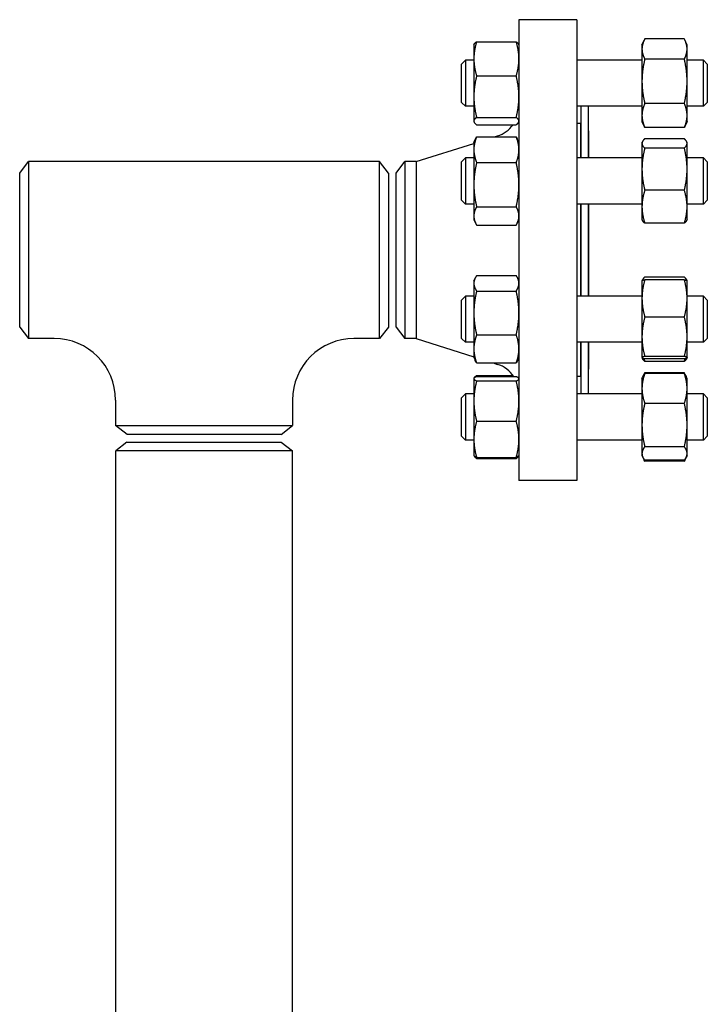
# Model space of a CAD drawing. Header units: inches. Extents: x 18 to 846, y -44 to 561.
# Tile 458 of 637: x 433 to 445, y 326 to 342. Entities that reach past the tile are written whole.
import ezdxf

# ---------------------------------------------------------------- set-up
doc = ezdxf.new("R2010")
doc.units = ezdxf.units.IN
doc.header["$LTSCALE"] = 24
doc.header["$MEASUREMENT"] = 0
doc.layers.add('Visible (ANSI)', color=7, linetype='Continuous', lineweight=30)

msp = doc.modelspace()

# ---------------------------------------------------------------- linework, layer by layer
at = {"layer": 'Visible (ANSI)'}
for p, q in [((441.55343, 342.3315), (441.55343, 334.8315)), ((442.49343, 342.3315), (441.55343, 342.3315)), ((442.49343, 342.3315), (442.49343, 334.8315)), ((443.55543, 341.92271), (443.59148, 342.00002)), ((444.24434, 342.0185), (443.60052, 342.0185)), ((444.28943, 341.92271), (444.25338, 342.00002)), ((440.81943, 341.92271), (440.82341, 341.93125)), ((440.81943, 341.92271), (440.81943, 341.69456)), ((440.86452, 341.97333), (441.50834, 341.97333)), ((441.55343, 341.92271), (441.54945, 341.93125)), ((443.55543, 341.92271), (443.55543, 341.8539)), ((443.55543, 341.8539), (443.55543, 341.32892)), ((444.28943, 341.8539), (444.28943, 341.92271)), ((444.28943, 341.32892), (444.28943, 341.8539)), ((440.61843, 341.61021), (440.68093, 341.67271)), ((440.68093, 341.67271), (440.68093, 340.92271)), ((440.81943, 341.67271), (440.68093, 341.67271)), ((440.81943, 341.69456), (440.81943, 341.07798)), ((443.55543, 341.67271), (442.49343, 341.67271)), ((444.24434, 341.68931), (443.60052, 341.68931)), ((444.55593, 341.67271), (444.28943, 341.67271)), ((444.55593, 340.92271), (444.55593, 341.67271)), ((444.61843, 341.61021), (444.55593, 341.67271)), ((440.61843, 340.98521), (440.61843, 341.61021)), ((444.61843, 341.61021), (444.61843, 340.98521)), ((440.86452, 341.41579), (441.50834, 341.41579)), ((443.55543, 341.32892), (443.55543, 340.77272)), ((444.28943, 340.77272), (444.28943, 341.32892)), ((440.81943, 341.07798), (440.81943, 340.68113)), ((440.61843, 340.98521), (440.68093, 340.92271)), ((440.81943, 340.92271), (440.68093, 340.92271)), ((443.55543, 340.92271), (442.49343, 340.92271)), ((442.55843, 340.92271), (442.55843, 340.08159)), ((442.67843, 340.92271), (442.67843, 340.08159)), ((444.24434, 340.96852), (443.60052, 340.96852)), ((444.55593, 340.92271), (444.28943, 340.92271)), ((444.61843, 340.98521), (444.55593, 340.92271)), ((440.86452, 340.74017), (441.50834, 340.74017)), ((443.55543, 340.77272), (443.55543, 340.67271)), ((444.28943, 340.67271), (444.28943, 340.77272)), ((440.81943, 340.68113), (440.81943, 340.67271)), ((440.81943, 340.67271), (440.82341, 340.66417)), ((440.86452, 340.62209), (441.50834, 340.62209)), ((441.55343, 340.67271), (441.54945, 340.66417)), ((442.55343, 340.6415), (442.49343, 340.6415)), ((442.55343, 340.6415), (442.55343, 340.08159)), ((443.55543, 340.67271), (443.59148, 340.59539)), ((444.24434, 340.57692), (443.60052, 340.57692)), ((444.28943, 340.67271), (444.25338, 340.59539)), ((440.81943, 340.33159), (440.84805, 340.39298)), ((440.86452, 340.42486), (441.50834, 340.42486)), ((441.15358, 340.42486), (441.2044, 340.44095)), ((441.55343, 340.33159), (441.5248, 340.39298)), ((442.55843, 340.5215), (442.55343, 340.5215)), ((442.68343, 340.5215), (442.67843, 340.5215)), ((442.68343, 340.5215), (442.68343, 340.08159)), ((444.24434, 340.39349), (443.60052, 340.39349)), ((439.8801, 340.0215), (440.81943, 340.31902)), ((440.81943, 340.33159), (440.81943, 340.21489)), ((443.55543, 340.33159), (443.56209, 340.34588)), ((443.55543, 340.33159), (443.55543, 340.31762)), ((443.55543, 340.31762), (443.55543, 339.8983)), ((444.24434, 340.24175), (443.60052, 340.24175)), ((444.28943, 340.33159), (444.28276, 340.34588)), ((444.28943, 340.31762), (444.28943, 340.33159)), ((444.28943, 339.8983), (444.28943, 340.31762)), ((440.61843, 340.01909), (440.68093, 340.08159)), ((440.68093, 340.08159), (440.68093, 339.33159)), ((440.81943, 340.08159), (440.68093, 340.08159)), ((440.81943, 340.21489), (440.81943, 339.64578)), ((443.55543, 340.08159), (442.49343, 340.08159)), ((444.55593, 340.08159), (444.28943, 340.08159)), ((444.55593, 339.33159), (444.55593, 340.08159)), ((444.61843, 340.01909), (444.55593, 340.08159)), ((433.42843, 339.834), (433.5723, 340.0215)), ((433.5723, 340.0215), (433.5723, 337.1415)), ((439.28456, 340.0215), (433.5723, 340.0215)), ((439.28456, 337.1415), (439.28456, 340.0215)), ((439.42843, 339.834), (439.28456, 340.0215)), ((439.55343, 339.834), (439.6973, 340.0215)), ((439.8801, 340.0215), (439.6973, 340.0215)), ((439.6973, 340.0215), (439.6973, 337.1415)), ((439.8801, 340.0215), (439.8801, 337.1415)), ((440.61843, 339.39409), (440.61843, 340.01909)), ((440.86452, 340.00492), (441.50834, 340.00492)), ((444.61843, 340.01909), (444.61843, 339.39409)), ((433.42843, 337.329), (433.42843, 339.834)), ((439.42843, 339.834), (439.42843, 337.329)), ((439.55343, 337.329), (439.55343, 339.834)), ((443.55543, 339.8983), (443.55543, 339.28727)), ((444.28943, 339.28727), (444.28943, 339.8983)), ((440.81943, 339.64578), (440.81943, 339.13749)), ((444.24434, 339.55485), (443.60052, 339.55485)), ((440.61843, 339.39409), (440.68093, 339.33159)), ((440.81943, 339.33159), (440.68093, 339.33159)), ((440.86452, 339.28665), (441.50834, 339.28665)), ((443.55543, 339.33159), (442.49343, 339.33159)), ((442.55343, 339.33159), (442.55343, 337.83141)), ((442.55843, 339.33159), (442.55843, 337.83141)), ((442.67843, 339.33159), (442.67843, 337.83141)), ((442.68343, 339.33159), (442.68343, 337.83141)), ((443.55543, 339.28727), (443.55543, 339.08159)), ((444.55593, 339.33159), (444.28943, 339.33159)), ((444.28943, 339.08159), (444.28943, 339.28727)), ((444.61843, 339.39409), (444.55593, 339.33159)), ((440.81943, 339.13749), (440.81943, 339.08159)), ((440.81943, 339.08159), (440.84805, 339.0202)), ((440.86452, 338.98833), (441.50834, 338.98833)), ((441.55343, 339.08159), (441.5248, 339.0202)), ((443.55543, 339.08159), (443.56209, 339.0673)), ((444.24434, 339.01969), (443.60052, 339.01969)), ((444.28943, 339.08159), (444.28276, 339.0673)), ((440.86452, 338.16838), (441.50834, 338.16838)), ((444.24434, 338.14331), (443.60052, 338.14331)), ((440.81943, 338.08141), (440.8393, 338.12403)), ((440.81943, 338.08141), (440.81943, 338.04151)), ((440.81943, 338.04151), (440.81943, 337.55867)), ((441.55343, 338.08141), (441.53356, 338.12403)), ((443.55543, 338.08141), (443.55579, 338.08219)), ((443.55543, 338.08141), (443.55543, 337.79555)), ((443.55579, 338.08219), (443.56209, 338.0957)), ((444.24434, 338.09865), (443.60052, 338.09865)), ((444.28906, 338.08219), (444.28276, 338.0957)), ((444.28943, 338.08141), (444.28906, 338.08219)), ((444.28943, 337.79555), (444.28943, 338.08141)), ((440.61843, 337.76891), (440.68093, 337.83141)), ((440.68093, 337.83141), (440.68093, 337.08141)), ((440.81943, 337.83141), (440.68093, 337.83141)), ((440.86452, 337.91465), (441.50834, 337.91465)), ((443.55543, 337.83141), (442.49343, 337.83141)), ((444.55593, 337.83141), (444.28943, 337.83141)), ((444.55593, 337.08141), (444.55593, 337.83141)), ((444.61843, 337.76891), (444.55593, 337.83141)), ((440.61843, 337.14391), (440.61843, 337.76891)), ((443.55543, 337.79555), (443.55543, 337.17133)), ((444.28943, 337.17133), (444.28943, 337.79555)), ((444.61843, 337.76891), (444.61843, 337.14391)), ((440.81943, 337.55867), (440.81943, 336.97357)), ((444.24434, 337.49245), (443.60052, 337.49245)), ((433.42843, 337.329), (433.5723, 337.1415)), ((439.42843, 337.329), (439.28456, 337.1415)), ((439.55343, 337.329), (439.6973, 337.1415)), ((440.86452, 337.20269), (441.50834, 337.20269)), ((433.98843, 337.1415), (433.5723, 337.1415)), ((439.28456, 337.1415), (438.86843, 337.1415)), ((439.8801, 337.1415), (439.6973, 337.1415)), ((439.8801, 337.1415), (440.81943, 336.84398)), ((440.61843, 337.14391), (440.68093, 337.08141)), ((440.81943, 337.08141), (440.68093, 337.08141)), ((443.55543, 337.08141), (442.49343, 337.08141)), ((442.55343, 337.08141), (442.55343, 336.5215)), ((442.55843, 337.08141), (442.55843, 336.2403)), ((442.67843, 337.08141), (442.67843, 336.2403)), ((442.68343, 337.08141), (442.68343, 336.6415)), ((443.55543, 337.17133), (443.55543, 336.83219)), ((444.28943, 336.83219), (444.28943, 337.17133)), ((444.55593, 337.08141), (444.28943, 337.08141)), ((444.61843, 337.14391), (444.55593, 337.08141)), ((440.81943, 336.97357), (440.81943, 336.83141)), ((440.81943, 336.83141), (440.8393, 336.78879)), ((440.86452, 336.74445), (441.50834, 336.74445)), ((441.13368, 336.74445), (441.2044, 336.72205)), ((441.55343, 336.83141), (441.53356, 336.78879)), ((443.55543, 336.83219), (443.55543, 336.83141)), ((443.55543, 336.83141), (443.55579, 336.83063)), ((443.55579, 336.83063), (443.56209, 336.81712)), ((444.24434, 336.85021), (443.60052, 336.85021)), ((444.24434, 336.81417), (443.60052, 336.81417)), ((444.24434, 336.76951), (443.60052, 336.76951)), ((444.28906, 336.83063), (444.28276, 336.81712)), ((444.28943, 336.83141), (444.28906, 336.83063)), ((444.28943, 336.83141), (444.28943, 336.83219)), ((440.86452, 336.54091), (441.45675, 336.54091)), ((442.55843, 336.6415), (442.55343, 336.6415)), ((442.68343, 336.6415), (442.67843, 336.6415)), ((443.57019, 336.52195), (443.59148, 336.56761)), ((444.24434, 336.58608), (443.60052, 336.58608)), ((444.24434, 336.57085), (443.60052, 336.57085)), ((444.27467, 336.52195), (444.25338, 336.56761)), ((440.81943, 336.4903), (440.82082, 336.49328)), ((440.81943, 336.4903), (440.81943, 336.48733)), ((440.81943, 336.48733), (440.81943, 336.12365)), ((440.82082, 336.49328), (440.82341, 336.49883)), ((440.86452, 336.52244), (441.50834, 336.52244)), ((440.86452, 336.45222), (441.50834, 336.45222)), ((441.55343, 336.4903), (441.55204, 336.49328)), ((442.55343, 336.5215), (442.49343, 336.5215)), ((443.55543, 336.4903), (443.57019, 336.52195)), ((443.55543, 336.4903), (443.55543, 336.32876)), ((444.28943, 336.4903), (444.27467, 336.52195)), ((444.28943, 336.32876), (444.28943, 336.4903)), ((440.61843, 336.1778), (440.68093, 336.2403)), ((440.68093, 336.2403), (440.68093, 335.4903)), ((440.81943, 336.2403), (440.68093, 336.2403)), ((443.55543, 336.2403), (442.49343, 336.2403)), ((443.55543, 336.32876), (443.55543, 335.73388)), ((444.28943, 335.73388), (444.28943, 336.32876)), ((444.55593, 336.2403), (444.28943, 336.2403)), ((444.55593, 335.4903), (444.55593, 336.2403)), ((444.61843, 336.1778), (444.55593, 336.2403)), ((434.98843, 336.1415), (434.98843, 335.72538)), ((437.86843, 336.1415), (437.86843, 335.72538)), ((440.61843, 335.5528), (440.61843, 336.1778)), ((440.81943, 336.12365), (440.81943, 335.50162)), ((444.24434, 336.08666), (443.60052, 336.08666)), ((444.61843, 336.1778), (444.61843, 335.5528)), ((440.86452, 335.79508), (441.50834, 335.79508)), ((434.98843, 335.72538), (437.86843, 335.72538)), ((435.17593, 335.5815), (434.98843, 335.72538)), ((437.68093, 335.5815), (435.17593, 335.5815)), ((437.68093, 335.5815), (437.86843, 335.72538)), ((443.55543, 335.73388), (443.55543, 335.27042)), ((444.28943, 335.27042), (444.28943, 335.73388)), ((435.17393, 335.4565), (434.99093, 335.31608)), ((435.17393, 335.4565), (437.68293, 335.4565)), ((437.68293, 335.4565), (437.86593, 335.31608)), ((440.61843, 335.5528), (440.68093, 335.4903)), ((440.81943, 335.4903), (440.68093, 335.4903)), ((440.81943, 335.50162), (440.81943, 335.2403)), ((443.55543, 335.4903), (442.49343, 335.4903)), ((444.55593, 335.4903), (444.28943, 335.4903)), ((444.61843, 335.5528), (444.55593, 335.4903)), ((437.86593, 335.31608), (434.99093, 335.31608)), ((434.99093, 313.51442), (434.99093, 335.31608)), ((437.86593, 313.51442), (437.86593, 335.31608)), ((443.55543, 335.27042), (443.55543, 335.2403)), ((444.24434, 335.38111), (443.60052, 335.38111)), ((444.28943, 335.2403), (444.28943, 335.27042)), ((440.81943, 335.2403), (440.82082, 335.23732)), ((440.82082, 335.23732), (440.82341, 335.23176)), ((440.86452, 335.20815), (441.50834, 335.20815)), ((440.86452, 335.18968), (441.50834, 335.18968)), ((441.55204, 335.23732), (441.54945, 335.23176)), ((441.55343, 335.2403), (441.55204, 335.23732)), ((443.55543, 335.2403), (443.57019, 335.20864)), ((443.57019, 335.20864), (443.59148, 335.16298)), ((444.24434, 335.15974), (443.60052, 335.15974)), ((444.24434, 335.14451), (443.60052, 335.14451)), ((444.27467, 335.20864), (444.25338, 335.16298)), ((444.28943, 335.2403), (444.27467, 335.20864)), ((442.49343, 334.8315), (441.55343, 334.8315))]:
    msp.add_line(p, q, dxfattribs=at)
for centre, radius, start, end in [((441.05343, 340.91762), 0.5, 287.574716, 323.768383), ((433.98843, 336.1415), 1, 0, 90), ((438.86843, 336.1415), 1, 90, 180), ((441.05343, 336.24539), 0.5, 33.648781, 72.425284)]:
    msp.add_arc(centre, radius, start, end, dxfattribs=at)
for points, weights in [([(443.60052, 342.0185), (443.55543, 341.93029), (443.55543, 341.8539)], [1, 1.0379548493, 1]), ([(444.28943, 341.8539), (444.28943, 341.93029), (444.24434, 342.0185)], [1, 1.0379548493, 1]), ([(440.86452, 341.97333), (440.81943, 341.82393), (440.81943, 341.69456)], [1, 1.0379548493, 1]), ([(440.82341, 341.93125), (440.83258, 341.95092), (440.86452, 341.97333)], [1.01592605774, 1.02658709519, 1]), ([(441.50834, 341.97333), (441.54027, 341.95092), (441.54945, 341.93125)], [1, 1.02658709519, 1.01592605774]), ([(441.55343, 341.69456), (441.55343, 341.82393), (441.50834, 341.97333)], [1, 1.0379548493, 1]), ([(443.55543, 341.8539), (443.55543, 341.77752), (443.60052, 341.68931)], [1, 1.0379548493, 1]), ([(444.24434, 341.68931), (444.28943, 341.77752), (444.28943, 341.8539)], [1, 1.0379548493, 1]), ([(440.81943, 341.69456), (440.81943, 341.56518), (440.86452, 341.41579)], [1, 1.0379548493, 1]), ([(441.50834, 341.41579), (441.55343, 341.56518), (441.55343, 341.69456)], [1, 1.0379548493, 1]), ([(443.60052, 341.68931), (443.55543, 341.49618), (443.55543, 341.32892)], [1, 1.0379548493, 1]), ([(444.28943, 341.32892), (444.28943, 341.49618), (444.24434, 341.68931)], [1, 1.0379548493, 1]), ([(440.86452, 341.41579), (440.81943, 341.23476), (440.81943, 341.07798)], [1, 1.0379548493, 1]), ([(441.55343, 341.07798), (441.55343, 341.23476), (441.50834, 341.41579)], [1, 1.0379548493, 1]), ([(443.55543, 341.32892), (443.55543, 341.16166), (443.60052, 340.96852)], [1, 1.0379548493, 1]), ([(444.24434, 340.96852), (444.28943, 341.16166), (444.28943, 341.32892)], [1, 1.0379548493, 1]), ([(440.81943, 341.07798), (440.81943, 340.9212), (440.86452, 340.74017)], [1, 1.0379548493, 1]), ([(441.50834, 340.74017), (441.55343, 340.9212), (441.55343, 341.07798)], [1, 1.0379548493, 1]), ([(443.60052, 340.96852), (443.55543, 340.86359), (443.55543, 340.77272)], [1, 1.0379548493, 1]), ([(444.28943, 340.77272), (444.28943, 340.86359), (444.24434, 340.96852)], [1, 1.0379548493, 1]), ([(440.86452, 340.74017), (440.81943, 340.70853), (440.81943, 340.68113)], [1, 1.0379548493, 1]), ([(441.55343, 340.68113), (441.55343, 340.70853), (441.50834, 340.74017)], [1, 1.0379548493, 1]), ([(443.55543, 340.77272), (443.55543, 340.68185), (443.60052, 340.57692)], [1, 1.0379548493, 1]), ([(444.24434, 340.57692), (444.28943, 340.68185), (444.28943, 340.77272)], [1, 1.0379548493, 1]), ([(440.81943, 340.68113), (440.81943, 340.65373), (440.86452, 340.62209)], [1, 1.0379548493, 1]), ([(441.50834, 340.62209), (441.55343, 340.65373), (441.55343, 340.68113)], [1, 1.0379548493, 1]), ([(443.60052, 340.57692), (443.59573, 340.58628), (443.59148, 340.59539)], [1, 1.00389611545, 1.00699234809]), ([(444.25338, 340.59539), (444.24913, 340.58628), (444.24434, 340.57692)], [1.00699234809, 1.00389611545, 1]), ([(440.86452, 340.42486), (440.81943, 340.31233), (440.81943, 340.21489)], [1, 1.0379548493, 1]), ([(440.84805, 340.39298), (440.8553, 340.40852), (440.86452, 340.42486)], [1.01207191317, 1.00752976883, 1]), ([(441.50834, 340.42486), (441.51756, 340.40852), (441.5248, 340.39298)], [1, 1.00752976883, 1.01207191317]), ([(441.55343, 340.21489), (441.55343, 340.31233), (441.50834, 340.42486)], [1, 1.0379548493, 1]), ([(443.60052, 340.39349), (443.55543, 340.35283), (443.55543, 340.31762)], [1, 1.0379548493, 1]), ([(444.28943, 340.31762), (444.28943, 340.35283), (444.24434, 340.39349)], [1, 1.0379548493, 1]), ([(443.55543, 340.31762), (443.55543, 340.28241), (443.60052, 340.24175)], [1, 1.0379548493, 1]), ([(443.60052, 340.24175), (443.55543, 340.05769), (443.55543, 339.8983)], [1, 1.0379548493, 1]), ([(444.24434, 340.24175), (444.28943, 340.28241), (444.28943, 340.31762)], [1, 1.0379548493, 1]), ([(444.28943, 339.8983), (444.28943, 340.05769), (444.24434, 340.24175)], [1, 1.0379548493, 1]), ([(440.81943, 340.21489), (440.81943, 340.11744), (440.86452, 340.00492)], [1, 1.0379548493, 1]), ([(441.50834, 340.00492), (441.55343, 340.11744), (441.55343, 340.21489)], [1, 1.0379548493, 1]), ([(440.86452, 340.00492), (440.81943, 339.81246), (440.81943, 339.64578)], [1, 1.0379548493, 1]), ([(441.55343, 339.64578), (441.55343, 339.81246), (441.50834, 340.00492)], [1, 1.0379548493, 1]), ([(443.55543, 339.8983), (443.55543, 339.7389), (443.60052, 339.55485)], [1, 1.0379548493, 1]), ([(444.24434, 339.55485), (444.28943, 339.7389), (444.28943, 339.8983)], [1, 1.0379548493, 1]), ([(440.81943, 339.64578), (440.81943, 339.47911), (440.86452, 339.28665)], [1, 1.0379548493, 1]), ([(441.50834, 339.28665), (441.55343, 339.47911), (441.55343, 339.64578)], [1, 1.0379548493, 1]), ([(443.60052, 339.55485), (443.55543, 339.41145), (443.55543, 339.28727)], [1, 1.0379548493, 1]), ([(444.28943, 339.28727), (444.28943, 339.41145), (444.24434, 339.55485)], [1, 1.0379548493, 1]), ([(440.86452, 339.28665), (440.81943, 339.20672), (440.81943, 339.13749)], [1, 1.0379548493, 1]), ([(441.55343, 339.13749), (441.55343, 339.20672), (441.50834, 339.28665)], [1, 1.0379548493, 1]), ([(443.55543, 339.28727), (443.55543, 339.16309), (443.60052, 339.01969)], [1, 1.0379548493, 1]), ([(444.24434, 339.01969), (444.28943, 339.16309), (444.28943, 339.28727)], [1, 1.0379548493, 1]), ([(440.81943, 339.13749), (440.81943, 339.06826), (440.86452, 338.98833)], [1, 1.0379548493, 1]), ([(441.50834, 338.98833), (441.55343, 339.06826), (441.55343, 339.13749)], [1, 1.0379548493, 1]), ([(443.60052, 339.01969), (443.57252, 339.04494), (443.56209, 339.0673)], [1, 1.02323189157, 1.01802363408]), ([(444.28276, 339.0673), (444.27234, 339.04494), (444.24434, 339.01969)], [1.01802363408, 1.02323189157, 1]), ([(440.86452, 338.16838), (440.81943, 338.10039), (440.81943, 338.04151)], [1, 1.0379548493, 1]), ([(441.55343, 338.04151), (441.55343, 338.10039), (441.50834, 338.16838)], [1, 1.0379548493, 1]), ([(443.60052, 338.14331), (443.56585, 338.11205), (443.55794, 338.08474)], [1, 1.02892942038, 1.01375847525]), ([(444.28691, 338.08474), (444.27901, 338.11205), (444.24434, 338.14331)], [1.01375847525, 1.02892942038, 1]), ([(440.81943, 338.04151), (440.81943, 337.98264), (440.86452, 337.91465)], [1, 1.0379548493, 1]), ([(441.50834, 337.91465), (441.55343, 337.98264), (441.55343, 338.04151)], [1, 1.0379548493, 1]), ([(443.60052, 338.09865), (443.55543, 337.93622), (443.55543, 337.79555)], [1, 1.0379548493, 1]), ([(443.55579, 338.08219), (443.55936, 338.08984), (443.60052, 338.09865)], [1.00622561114, 1.03453366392, 1]), ([(444.28943, 337.79555), (444.28943, 337.93622), (444.24434, 338.09865)], [1, 1.0379548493, 1]), ([(444.24434, 338.09865), (444.2855, 338.08984), (444.28906, 338.08219)], [1, 1.03453366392, 1.00622561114]), ([(440.86452, 337.91465), (440.81943, 337.72388), (440.81943, 337.55867)], [1, 1.0379548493, 1]), ([(441.55343, 337.55867), (441.55343, 337.72388), (441.50834, 337.91465)], [1, 1.0379548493, 1]), ([(443.55543, 337.79555), (443.55543, 337.65488), (443.60052, 337.49245)], [1, 1.0379548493, 1]), ([(444.24434, 337.49245), (444.28943, 337.65488), (444.28943, 337.79555)], [1, 1.0379548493, 1]), ([(440.81943, 337.55867), (440.81943, 337.39346), (440.86452, 337.20269)], [1, 1.0379548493, 1]), ([(441.50834, 337.20269), (441.55343, 337.39346), (441.55343, 337.55867)], [1, 1.0379548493, 1]), ([(443.60052, 337.49245), (443.55543, 337.32036), (443.55543, 337.17133)], [1, 1.0379548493, 1]), ([(444.28943, 337.17133), (444.28943, 337.32036), (444.24434, 337.49245)], [1, 1.0379548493, 1]), ([(440.86452, 337.20269), (440.81943, 337.07991), (440.81943, 336.97357)], [1, 1.0379548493, 1]), ([(441.55343, 336.97357), (441.55343, 337.07991), (441.50834, 337.20269)], [1, 1.0379548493, 1]), ([(443.55543, 337.17133), (443.55543, 337.0223), (443.60052, 336.85021)], [1, 1.0379548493, 1]), ([(444.24434, 336.85021), (444.28943, 337.0223), (444.28943, 337.17133)], [1, 1.0379548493, 1]), ([(440.81943, 336.97357), (440.81943, 336.86724), (440.86452, 336.74445)], [1, 1.0379548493, 1]), ([(441.50834, 336.74445), (441.55343, 336.86724), (441.55343, 336.97357)], [1, 1.0379548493, 1]), ([(440.86452, 336.74445), (440.84924, 336.76748), (440.8393, 336.78879)], [1, 1.01254508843, 1.01679720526]), ([(441.53356, 336.78879), (441.52362, 336.76748), (441.50834, 336.74445)], [1.01679720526, 1.01254508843, 1]), ([(443.60052, 336.85021), (443.55543, 336.84056), (443.55543, 336.83219)], [1, 1.0379548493, 1]), ([(443.55543, 336.83219), (443.55543, 336.82383), (443.60052, 336.81417)], [1, 1.0379548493, 1]), ([(443.60052, 336.76951), (443.57252, 336.79476), (443.56209, 336.81712)], [1, 1.02323189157, 1.01802363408]), ([(443.58652, 336.8174), (443.59283, 336.79396), (443.60052, 336.76951)], [1.01047429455, 1.00627437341, 1]), ([(444.28943, 336.83219), (444.28943, 336.84056), (444.24434, 336.85021)], [1, 1.0379548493, 1]), ([(444.24434, 336.81417), (444.28943, 336.82383), (444.28943, 336.83219)], [1, 1.0379548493, 1]), ([(444.24434, 336.76951), (444.25203, 336.79396), (444.25834, 336.8174)], [1, 1.00627437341, 1.01047429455]), ([(444.28276, 336.81712), (444.27234, 336.79476), (444.24434, 336.76951)], [1.01802363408, 1.02323189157, 1]), ([(440.82341, 336.49883), (440.83258, 336.51851), (440.86452, 336.54091)], [1.01592605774, 1.02658709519, 1]), ([(440.86452, 336.54091), (440.8613, 336.53025), (440.85832, 336.51978)], [1, 1.00261774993, 1.00487440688]), ([(443.60052, 336.57085), (443.55543, 336.44111), (443.55543, 336.32876)], [1, 1.0379548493, 1]), ([(443.57019, 336.52195), (443.58105, 336.54525), (443.60052, 336.57085)], [1.01852218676, 1.01603816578, 1]), ([(443.60052, 336.58608), (443.58824, 336.56208), (443.57944, 336.53958)], [1, 1.01005189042, 1.01477953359]), ([(444.26542, 336.53958), (444.25661, 336.56208), (444.24434, 336.58608)], [1.01477953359, 1.01005189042, 1]), ([(444.28943, 336.32876), (444.28943, 336.44111), (444.24434, 336.57085)], [1, 1.0379548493, 1]), ([(444.24434, 336.57085), (444.26381, 336.54525), (444.27467, 336.52195)], [1, 1.01603816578, 1.01852218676]), ([(440.86452, 336.52244), (440.81943, 336.50362), (440.81943, 336.48733)], [1, 1.0379548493, 1]), ([(440.81943, 336.48733), (440.81943, 336.47104), (440.86452, 336.45222)], [1, 1.0379548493, 1]), ([(440.86452, 336.45222), (440.81943, 336.27614), (440.81943, 336.12365)], [1, 1.0379548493, 1]), ([(441.55343, 336.48733), (441.55343, 336.50362), (441.50834, 336.52244)], [1, 1.0379548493, 1]), ([(441.50834, 336.45222), (441.55343, 336.47104), (441.55343, 336.48733)], [1, 1.0379548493, 1]), ([(441.55343, 336.12365), (441.55343, 336.27614), (441.50834, 336.45222)], [1, 1.0379548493, 1]), ([(443.55543, 336.32876), (443.55543, 336.2164), (443.60052, 336.08666)], [1, 1.0379548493, 1]), ([(444.24434, 336.08666), (444.28943, 336.2164), (444.28943, 336.32876)], [1, 1.0379548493, 1]), ([(440.81943, 336.12365), (440.81943, 335.97116), (440.86452, 335.79508)], [1, 1.0379548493, 1]), ([(441.50834, 335.79508), (441.55343, 335.97116), (441.55343, 336.12365)], [1, 1.0379548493, 1]), ([(443.60052, 336.08666), (443.55543, 335.89761), (443.55543, 335.73388)], [1, 1.0379548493, 1]), ([(444.28943, 335.73388), (444.28943, 335.89761), (444.24434, 336.08666)], [1, 1.0379548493, 1]), ([(440.86452, 335.79508), (440.81943, 335.63782), (440.81943, 335.50162)], [1, 1.0379548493, 1]), ([(441.55343, 335.50162), (441.55343, 335.63782), (441.50834, 335.79508)], [1, 1.0379548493, 1]), ([(443.55543, 335.73388), (443.55543, 335.57016), (443.60052, 335.38111)], [1, 1.0379548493, 1]), ([(444.24434, 335.38111), (444.28943, 335.57016), (444.28943, 335.73388)], [1, 1.0379548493, 1]), ([(440.81943, 335.50162), (440.81943, 335.36542), (440.86452, 335.20815)], [1, 1.0379548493, 1]), ([(441.50834, 335.20815), (441.55343, 335.36542), (441.55343, 335.50162)], [1, 1.0379548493, 1]), ([(443.60052, 335.38111), (443.55543, 335.32179), (443.55543, 335.27042)], [1, 1.0379548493, 1]), ([(443.55543, 335.27042), (443.55543, 335.21906), (443.60052, 335.15974)], [1, 1.0379548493, 1]), ([(444.28943, 335.27042), (444.28943, 335.32179), (444.24434, 335.38111)], [1, 1.0379548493, 1]), ([(444.24434, 335.15974), (444.28943, 335.21906), (444.28943, 335.27042)], [1, 1.0379548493, 1]), ([(440.86452, 335.20815), (440.82715, 335.22375), (440.82082, 335.23732)], [1, 1.0312558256, 1.01103329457]), ([(440.82194, 335.23526), (440.82985, 335.21401), (440.86452, 335.18968)], [1.01375847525, 1.02892942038, 1]), ([(441.55204, 335.23732), (441.54571, 335.22375), (441.50834, 335.20815)], [1.01103329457, 1.0312558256, 1]), ([(441.50834, 335.18968), (441.54301, 335.21401), (441.55091, 335.23526)], [1, 1.02892942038, 1.01375847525]), ([(443.58652, 335.17955), (443.59283, 335.1624), (443.60052, 335.14451)], [1.01047429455, 1.00627437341, 1]), ([(443.60052, 335.14451), (443.59573, 335.15387), (443.59148, 335.16298)], [1, 1.00389611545, 1.00699234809]), ([(444.24434, 335.14451), (444.25203, 335.1624), (444.25834, 335.17955)], [1, 1.00627437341, 1.01047429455]), ([(444.25338, 335.16298), (444.24913, 335.15387), (444.24434, 335.14451)], [1.00699234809, 1.00389611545, 1])]:
    msp.add_rational_spline(points, weights, degree=2, dxfattribs=at)

doc.saveas('drawing.dxf')
